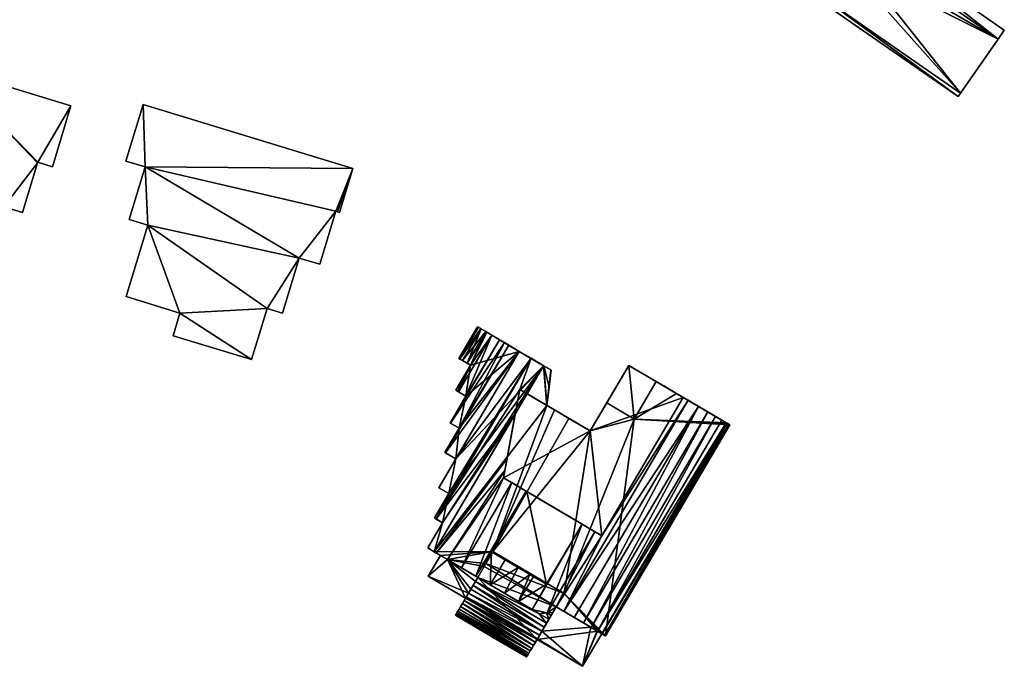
# Model space of a CAD drawing. Header units: inches. Extents: x 2685601 to 2690022, y 1235992 to 1239010.
# Tile 315 of 390: x 2688771 to 2688912, y 1238205 to 1238297. Entities that reach past the tile are written whole.
import ezdxf

# ---------------------------------------------------------------- set-up
doc = ezdxf.new("R2010")
doc.units = ezdxf.units.IN
doc.header["$MEASUREMENT"] = 0
doc.layers.add('Gebaeude Einzelhaus', color=10, linetype='Continuous')
doc.layers.add('Im Bau', color=10, linetype='Continuous')

msp = doc.modelspace()

# ---------------------------------------------------------------- meshes
at = {"layer": 'Gebaeude Einzelhaus'}
mesh = msp.add_polyface(dxfattribs=at)
corners = [(2688910.806, 1238294.689, 497.401), (2688890.673, 1238308.713, 497.401), (2688889.504, 1238307.034, 497.401), (2688889.483, 1238307.004, 497.401), (2688905.401, 1238286.929, 497.401), (2688885.268, 1238300.951, 497.401), (2688891.554, 1238309.976, 494.306), (2688890.674, 1238308.713, 494.306), (2688910.806, 1238294.689, 494.306), (2688911.688, 1238295.954, 494.306), (2688885.268, 1238300.951, 494.526), (2688885.939, 1238307.676, 494.526), (2688882.224, 1238302.341, 494.526), (2688888.641, 1238305.794, 494.526), (2688905.059, 1238286.438, 494.526), (2688905.401, 1238286.929, 494.526), (2688889.504, 1238307.034, 486.369), (2688890.673, 1238308.713, 486.369), (2688889.483, 1238307.004, 486.369), (2688888.641, 1238305.794, 486.369), (2688905.401, 1238286.929, 486.368), (2688910.806, 1238294.689, 486.369), (2688885.268, 1238300.951, 486.369), (2688891.554, 1238309.976, 486.369), (2688911.688, 1238295.954, 486.369), (2688882.224, 1238302.341, 486.369), (2688885.939, 1238307.676, 486.369), (2688905.059, 1238286.438, 486.368)]
mesh.append_faces([[corners[k] for k in face] for face in [(10, 14, 15), (10, 12, 14), (13, 11, 10), (10, 11, 12), (6, 8, 9), (6, 7, 8), (0, 3, 4), (4, 3, 5), (0, 2, 3), (0, 1, 2)]], dxfattribs={"color": 13})
mesh.append_faces([[corners[k] for k in face] for face in [(27, 22, 20), (22, 26, 19), (27, 25, 22), (22, 25, 26), (26, 13, 19), (26, 11, 13), (14, 20, 15), (14, 27, 20), (14, 12, 27), (27, 12, 25), (12, 11, 25), (25, 11, 26), (24, 21, 23), (23, 21, 17), (8, 24, 9), (8, 21, 24), (6, 23, 7), (7, 23, 17), (6, 9, 23), (23, 9, 24), (21, 16, 17), (21, 18, 16), (21, 19, 18), (21, 20, 19), (19, 20, 22), (8, 7, 0), (0, 7, 1), (15, 0, 4), (20, 8, 15), (15, 8, 0), (20, 21, 8), (4, 5, 15), (15, 5, 10), (5, 13, 10), (13, 18, 19), (5, 3, 13), (13, 3, 18), (2, 16, 3), (3, 16, 18), (7, 2, 1), (17, 16, 7), (7, 16, 2)]], dxfattribs={"color": 41})
mesh = msp.add_polyface(dxfattribs=at)
corners = [(2688836.262, 1238253.401, 464.961), (2688833.505, 1238248.903, 464.961), (2688836.183, 1238253.448, 464.961), (2688836.629, 1238253.184, 464.961), (2688833.635, 1238248.826, 464.961), (2688836.313, 1238253.37, 464.961), (2688837.341, 1238252.765, 464.961), (2688834.023, 1238248.598, 464.961), (2688836.701, 1238253.141, 464.961), (2688842.161, 1238249.924, 464.961), (2688835.15, 1238247.933, 464.961), (2688837.528, 1238252.654, 464.961), (2688833.286, 1238244.222, 464.961), (2688833.046, 1238244.363, 464.961), (2688833.441, 1238244.13, 464.961), (2688834.518, 1238243.496, 464.961), (2688838.223, 1238252.245, 480.705), (2688837.528, 1238252.654, 480.498), (2688839.333, 1238251.591, 480.952), (2688833.046, 1238244.363, 480.588), (2688835.15, 1238247.933, 480.588), (2688834.663, 1238248.22, 480.442), (2688834.023, 1238248.598, 480.164), (2688833.635, 1238248.826, 479.878), (2688833.505, 1238248.903, 479.587), (2688836.183, 1238253.448, 479.587), (2688836.262, 1238253.401, 479.763), (2688836.313, 1238253.37, 479.878), (2688836.629, 1238253.184, 480.111), (2688836.701, 1238253.141, 480.164), (2688837.341, 1238252.765, 480.442), (2688833.286, 1238244.222, 480.659), (2688833.441, 1238244.13, 480.705), (2688834.518, 1238243.496, 480.944), (2688831.57, 1238235.401, 481.177), (2688842.161, 1238249.924, 481.377), (2688840.653, 1238250.813, 481.177), (2688833.52, 1238238.896, 481.163), (2688840.016, 1238251.188, 481.068), (2688832.281, 1238239.626, 480.952), (2688833.08, 1238234.511, 481.377), (2688843.838, 1238248.936, 481.548), (2688842.163, 1238249.924, 481.377)]
mesh.append_faces([[corners[k] for k in face] for face in [(20, 31, 32), (20, 19, 31), (26, 25, 24), (27, 26, 23), (23, 26, 24), (28, 23, 22), (28, 27, 23), (29, 28, 22), (30, 29, 21), (21, 29, 22), (17, 20, 16), (16, 20, 32), (17, 21, 20), (17, 30, 21), (18, 16, 33), (33, 16, 32), (34, 35, 36), (37, 36, 38), (39, 18, 33), (39, 38, 18), (40, 41, 42)]], dxfattribs={"color": 13})
mesh.append_faces([[corners[k] for k in face] for face in [(0, 1, 2), (3, 4, 5), (5, 4, 0), (0, 4, 1), (6, 7, 8), (8, 7, 3), (3, 7, 4), (9, 10, 11), (11, 10, 6), (6, 10, 7), (10, 12, 13), (10, 14, 12), (9, 15, 10), (10, 15, 14), (16, 11, 17), (18, 9, 16), (16, 9, 11), (19, 20, 13), (13, 20, 10), (21, 22, 20), (20, 22, 10), (10, 22, 7), (22, 23, 7), (7, 23, 4), (23, 24, 4), (4, 24, 1), (24, 25, 1), (1, 25, 2), (25, 0, 2), (25, 26, 0), (26, 5, 0), (26, 27, 5), (27, 3, 5), (27, 28, 3), (28, 8, 3), (28, 29, 8), (29, 6, 8), (29, 30, 6), (30, 11, 6), (30, 17, 11)]], dxfattribs={"color": 41})
mesh = msp.add_polyface(dxfattribs=at)
corners = [(2688846.114, 1238242.174, 464.961), (2688838.384, 1238221.213, 464.961), (2688829.941, 1238221.206, 464.961), (2688838.178, 1238221.19, 482.458), (2688843.26, 1238229.814, 482.458), (2688838.178, 1238221.19, 481.904), (2688834.518, 1238243.496, 464.961), (2688832.281, 1238239.626, 464.961), (2688832.248, 1238239.646, 464.961), (2688831.489, 1238235.449, 464.961), (2688833.52, 1238238.896, 464.961), (2688831.57, 1238235.401, 464.961), (2688833.08, 1238234.511, 464.961), (2688842.161, 1238249.924, 464.961), (2688833.08, 1238234.511, 481.377), (2688831.57, 1238235.401, 481.177), (2688831.489, 1238235.449, 481.163), (2688833.52, 1238238.896, 481.163), (2688832.281, 1238239.626, 480.952), (2688832.248, 1238239.646, 480.944), (2688834.518, 1238243.496, 480.944), (2688833.441, 1238244.13, 480.705), (2688833.441, 1238244.13, 464.961), (2688833.286, 1238244.222, 480.659), (2688833.286, 1238244.222, 464.961), (2688833.046, 1238244.363, 480.588), (2688833.046, 1238244.363, 464.961), (2688831.163, 1238225.354, 464.961), (2688845.651, 1238247.866, 464.961), (2688832.043, 1238229.54, 464.961), (2688830.639, 1238230.369, 464.961), (2688829.985, 1238226.048, 464.961), (2688829.034, 1238221.741, 464.961), (2688831.163, 1238225.354, 481.618), (2688830.255, 1238225.889, 481.548), (2688829.985, 1238226.048, 481.52), (2688832.043, 1238229.54, 481.52), (2688830.639, 1238230.369, 481.377), (2688831.868, 1238220.073, 481.795), (2688839.9, 1238231.794, 481.825), (2688840.09, 1238232.829, 481.814), (2688833.873, 1238218.89, 481.868), (2688841.071, 1238231.104, 481.868), (2688830.258, 1238221.02, 481.706), (2688840.409, 1238234.562, 481.784), (2688829.941, 1238221.206, 481.688), (2688840.46, 1238234.844, 481.779), (2688841.585, 1238240.966, 481.688), (2688842.161, 1238249.924, 481.377), (2688840.653, 1238250.813, 481.177), (2688840.016, 1238251.188, 481.068), (2688842.228, 1238244.465, 481.607), (2688843.838, 1238248.936, 481.548)]
mesh.append_faces([[corners[k] for k in face] for face in [(38, 39, 40), (41, 42, 39), (43, 40, 44), (43, 38, 40), (43, 44, 45), (45, 44, 46), (45, 46, 47), (15, 14, 48), (17, 15, 49), (17, 16, 15), (18, 17, 50), (19, 18, 20), (47, 33, 45), (51, 34, 47), (47, 34, 33), (51, 52, 34), (36, 14, 37), (36, 52, 14), (36, 34, 52), (36, 35, 34)]], dxfattribs={"color": 13})
mesh.append_faces([[corners[k] for k in face] for face in [(0, 1, 2), (3, 4, 5), (6, 7, 8), (9, 10, 11), (11, 10, 12), (12, 10, 13), (13, 10, 6), (6, 10, 7), (14, 15, 12), (12, 15, 11), (15, 16, 11), (11, 16, 9), (16, 17, 9), (9, 17, 10), (17, 18, 10), (10, 18, 7), (18, 19, 7), (7, 19, 8), (19, 20, 8), (8, 20, 6), (20, 21, 6), (6, 21, 22), (21, 23, 22), (22, 23, 24), (23, 25, 24), (24, 25, 26), (27, 28, 2), (27, 29, 28), (28, 29, 12), (12, 29, 30), (27, 31, 29), (32, 33, 27), (34, 27, 33), (34, 35, 27), (27, 35, 31), (35, 36, 31), (31, 36, 29), (36, 37, 29), (29, 37, 30), (14, 12, 37), (37, 12, 30)]], dxfattribs={"color": 41})
mesh = msp.add_polyface(dxfattribs=at)
corners = [(2688853.986, 1238223.493, 484.085), (2688847.6, 1238227.256, 481.845), (2688849.256, 1238226.28, 481.795), (2688846.676, 1238227.801, 481.878), (2688839.9, 1238231.794, 484.085), (2688845.196, 1238228.673, 481.904), (2688843.26, 1238229.814, 481.904), (2688843.126, 1238229.893, 481.904), (2688841.071, 1238231.104, 481.868), (2688839.9, 1238231.794, 481.825), (2688840.09, 1238232.829, 481.814), (2688840.409, 1238234.562, 481.784), (2688840.46, 1238234.844, 481.779), (2688841.585, 1238240.966, 481.688), (2688842.228, 1238244.465, 484.085), (2688842.228, 1238244.465, 481.607), (2688847.214, 1238241.527, 481.868), (2688852.329, 1238238.513, 484.085), (2688849.268, 1238240.316, 481.904), (2688851.338, 1238239.096, 481.904), (2688843.281, 1238243.844, 481.688), (2688846.114, 1238242.174, 481.828), (2688846.114, 1238242.174, 464.961), (2688846.665, 1238247.27, 464.961), (2688846.733, 1238247.23, 464.961), (2688845.651, 1238247.866, 464.961), (2688845.653, 1238247.868, 464.961), (2688829.941, 1238221.206, 464.961), (2688852.329, 1238238.513, 464.961), (2688838.384, 1238221.213, 464.961), (2688849.268, 1238240.316, 464.961), (2688847.213, 1238241.526, 464.961), (2688848.573, 1238215.208, 464.961), (2688846.665, 1238247.27, 481.744), (2688846.733, 1238247.23, 481.748), (2688846.435, 1238244.793, 481.795), (2688845.653, 1238247.868, 481.688), (2688845.651, 1238247.866, 481.688), (2688838.178, 1238221.19, 481.904), (2688843.26, 1238229.814, 482.458), (2688840.653, 1238250.813, 481.177), (2688842.161, 1238249.924, 464.961), (2688840.016, 1238251.188, 481.068), (2688839.333, 1238251.591, 480.952), (2688842.161, 1238249.924, 481.377), (2688833.08, 1238234.511, 464.961), (2688842.163, 1238249.924, 464.961), (2688843.838, 1238248.936, 481.548), (2688842.163, 1238249.924, 481.377), (2688846.081, 1238216.533, 482.458), (2688851.164, 1238225.156, 482.458), (2688835.928, 1238217.679, 481.904)]
mesh.append_faces([[corners[k] for k in face] for face in [(0, 17, 4), (4, 17, 14), (39, 49, 50), (7, 38, 6), (8, 51, 7), (35, 33, 36), (35, 34, 33), (20, 21, 37), (37, 21, 36), (21, 35, 36), (37, 15, 20), (37, 47, 15)]], dxfattribs={"color": 13})
mesh.append_faces([[corners[k] for k in face] for face in [(0, 1, 2), (0, 3, 1), (0, 4, 3), (3, 4, 5), (5, 4, 6), (6, 4, 7), (7, 4, 8), (8, 4, 9), (4, 10, 9), (4, 11, 10), (4, 12, 11), (4, 13, 12), (4, 14, 13), (13, 14, 15), (16, 17, 18), (18, 17, 19), (15, 14, 20), (20, 14, 21), (21, 14, 16), (16, 14, 17), (22, 23, 24), (22, 25, 23), (23, 25, 26), (22, 27, 25), (28, 29, 30), (30, 29, 31), (31, 29, 22), (28, 32, 29), (33, 24, 23), (33, 34, 24), (35, 24, 34), (35, 22, 24), (35, 21, 22), (22, 21, 31), (16, 31, 21), (19, 30, 18), (18, 30, 16), (36, 26, 37), (37, 26, 25), (36, 23, 26), (36, 33, 23), (38, 39, 6), (40, 41, 42), (42, 41, 43), (40, 44, 41), (25, 45, 46), (25, 47, 37), (25, 46, 47), (47, 46, 48)]], dxfattribs={"color": 41})
mesh = msp.add_polyface(dxfattribs=at)
corners = [(2688861.796, 1238245.606, 464.961), (2688858.624, 1238240.223, 464.961), (2688857.871, 1238247.919, 464.961), (2688854.699, 1238242.535, 464.961), (2688857.871, 1238247.919, 484.085), (2688854.699, 1238242.535, 481.887), (2688852.329, 1238238.513, 484.085), (2688852.329, 1238238.513, 481.887), (2688865.673, 1238243.323, 484.085), (2688861.796, 1238245.607, 481.748), (2688862.868, 1238244.975, 481.688), (2688864.683, 1238243.906, 481.548), (2688865.673, 1238243.323, 481.447), (2688853.986, 1238223.493, 484.085), (2688853.986, 1238223.493, 481.447), (2688851.182, 1238225.145, 481.688), (2688852.997, 1238224.076, 481.548), (2688851.164, 1238225.156, 481.689), (2688849.256, 1238226.28, 481.795), (2688851.338, 1238239.096, 481.904), (2688852.329, 1238238.513, 464.961), (2688848.573, 1238215.208, 464.961), (2688854.508, 1238209.14, 464.961), (2688872.336, 1238239.395, 464.961), (2688872.206, 1238239.471, 464.961), (2688871.854, 1238239.679, 464.961), (2688871.819, 1238239.7, 464.961), (2688864.683, 1238243.906, 464.961), (2688849.268, 1238240.316, 464.961), (2688871.179, 1238240.078, 480.442), (2688871.819, 1238239.7, 480.164), (2688870.296, 1238240.598, 480.705), (2688869.188, 1238241.251, 480.952), (2688867.868, 1238242.029, 481.177), (2688866.358, 1238242.919, 481.377), (2688871.854, 1238239.679, 480.138), (2688871.969, 1238239.611, 480.053), (2688872.206, 1238239.471, 479.878), (2688872.336, 1238239.395, 479.587), (2688854.508, 1238209.14, 479.587), (2688854.378, 1238209.216, 479.878), (2688854.02, 1238209.427, 480.141), (2688853.989, 1238209.445, 480.164), (2688853.35, 1238209.823, 480.442), (2688852.468, 1238210.343, 480.705), (2688851.359, 1238210.996, 480.952), (2688848.529, 1238212.663, 481.377)]
mesh.append_faces([[corners[k] for k in face] for face in [(8, 6, 13), (8, 4, 6), (40, 37, 36), (37, 39, 38), (41, 36, 35), (42, 35, 30), (43, 30, 29), (31, 43, 29), (32, 44, 31), (33, 45, 32), (46, 33, 34), (14, 34, 12), (14, 46, 34)]], dxfattribs={"color": 13})
mesh.append_faces([[corners[k] for k in face] for face in [(0, 1, 2), (2, 1, 3), (4, 5, 6), (6, 5, 7), (4, 2, 5), (5, 2, 3), (8, 9, 4), (4, 9, 2), (2, 9, 0), (8, 10, 9), (8, 11, 10), (8, 12, 11), (8, 13, 12), (12, 13, 14), (13, 15, 16), (13, 17, 15), (13, 18, 17), (19, 6, 7), (3, 1, 20), (20, 1, 21), (22, 1, 23), (23, 1, 24), (24, 1, 25), (25, 1, 26), (26, 1, 27), (27, 1, 0), (7, 20, 19), (19, 20, 28), (5, 3, 7), (7, 3, 20), (10, 0, 9), (12, 27, 11), (11, 27, 10), (10, 27, 0), (26, 29, 30), (26, 31, 29), (27, 32, 26), (26, 32, 31), (27, 33, 32), (12, 34, 27), (27, 34, 33), (30, 35, 26), (26, 35, 25), (36, 25, 35), (36, 37, 25), (25, 37, 24), (37, 38, 24), (24, 38, 23), (38, 39, 23)]], dxfattribs={"color": 41})
mesh = msp.add_polyface(dxfattribs=at)
corners = [(2688847.448, 1238213.3, 464.961), (2688853.35, 1238209.823, 464.961), (2688844.699, 1238208.633, 464.961), (2688851.239, 1238204.779, 464.961), (2688853.989, 1238209.445, 464.961), (2688851.239, 1238204.779, 479.799), (2688853.989, 1238209.445, 479.799), (2688844.699, 1238208.633, 479.799), (2688853.986, 1238223.493, 484.085), (2688852.997, 1238224.076, 481.548), (2688853.986, 1238223.493, 481.447), (2688848.573, 1238215.208, 464.961), (2688854.02, 1238209.427, 464.961), (2688854.461, 1238209.167, 464.961), (2688854.508, 1238209.14, 464.961), (2688858.624, 1238240.223, 464.961), (2688872.336, 1238239.395, 464.961), (2688854.508, 1238209.14, 479.587), (2688854.461, 1238209.167, 479.692), (2688854.378, 1238209.216, 479.878), (2688854.02, 1238209.427, 480.141), (2688853.989, 1238209.445, 480.164), (2688853.35, 1238209.823, 480.442), (2688853.313, 1238209.845, 479.799), (2688852.404, 1238210.381, 479.799), (2688847.448, 1238213.3, 479.799), (2688848.529, 1238212.663, 481.377), (2688847.448, 1238213.3, 481.306), (2688847.448, 1238213.3, 481.487), (2688850.038, 1238211.773, 481.177), (2688851.359, 1238210.996, 480.952), (2688852.468, 1238210.343, 480.705), (2688847.329, 1238213.098, 481.363), (2688846.966, 1238212.482, 481.487), (2688847.034, 1238212.598, 481.469), (2688846.081, 1238216.533, 482.458), (2688851.164, 1238225.156, 481.689), (2688851.164, 1238225.156, 482.458), (2688846.081, 1238216.533, 481.689), (2688845.391, 1238209.809, 479.799), (2688844.753, 1238208.725, 479.799), (2688872.206, 1238239.471, 479.878), (2688871.969, 1238239.611, 480.053), (2688871.854, 1238239.679, 480.138), (2688871.819, 1238239.7, 480.164), (2688870.296, 1238240.598, 480.705), (2688869.188, 1238241.251, 480.952), (2688867.868, 1238242.029, 481.177), (2688846.141, 1238212.443, 481.548), (2688851.182, 1238225.145, 481.688), (2688843.984, 1238212.931, 481.688)]
mesh.append_faces([[corners[k] for k in face] for face in [(39, 24, 25), (40, 5, 39), (39, 5, 24), (24, 5, 23), (23, 5, 6), (18, 41, 19), (18, 17, 41), (20, 19, 42), (21, 20, 43), (22, 21, 44), (31, 22, 45), (30, 31, 46), (29, 30, 47), (26, 29, 47), (48, 28, 9), (9, 28, 10), (10, 28, 26), (49, 48, 9), (49, 50, 48), (38, 49, 36), (38, 50, 49)]], dxfattribs={"color": 13})
mesh.append_faces([[corners[k] for k in face] for face in [(0, 1, 2), (2, 1, 3), (3, 1, 4), (3, 4, 5), (5, 4, 6), (5, 7, 3), (8, 9, 10), (11, 1, 0), (11, 4, 1), (11, 12, 4), (11, 13, 12), (11, 14, 13), (11, 15, 14), (16, 17, 14), (17, 13, 14), (17, 18, 13), (18, 12, 13), (19, 20, 18), (18, 20, 12), (6, 20, 21), (4, 12, 6), (6, 12, 20), (22, 23, 21), (21, 23, 6), (22, 24, 23), (25, 26, 27), (27, 26, 28), (24, 29, 25), (25, 29, 26), (24, 30, 29), (22, 31, 24), (24, 31, 30), (28, 32, 27), (33, 34, 28), (28, 34, 32), (35, 36, 37), (35, 38, 36), (25, 34, 33), (27, 32, 25), (25, 32, 34)]], dxfattribs={"color": 41})
mesh = msp.add_polyface(dxfattribs=at)
corners = [(2688834.45, 1238214.539, 464.961), (2688831.868, 1238220.073, 464.961), (2688836.205, 1238217.516, 464.961), (2688829.09, 1238217.698, 464.961), (2688830.844, 1238220.674, 464.961), (2688829.09, 1238217.698, 479.799), (2688834.45, 1238214.539, 479.799), (2688830.844, 1238220.674, 479.799), (2688837.14, 1238219.101, 464.961), (2688837.385, 1238219.52, 464.961), (2688829.941, 1238221.206, 464.961), (2688838.384, 1238221.213, 464.961), (2688836.205, 1238217.516, 479.799), (2688833.873, 1238218.89, 481.868), (2688831.868, 1238220.073, 479.799), (2688831.868, 1238220.073, 481.795), (2688836.205, 1238217.516, 481.608), (2688835.928, 1238217.679, 481.904), (2688837.999, 1238216.459, 481.904), (2688840.053, 1238215.249, 481.868), (2688843.984, 1238212.931, 481.688), (2688842.059, 1238214.066, 481.795), (2688830.258, 1238221.02, 481.706), (2688829.941, 1238221.206, 481.688), (2688842, 1238218.938, 481.871), (2688838.178, 1238221.19, 482.458), (2688840.114, 1238220.049, 481.904), (2688838.178, 1238221.19, 481.904), (2688847.448, 1238213.3, 464.961), (2688848.573, 1238215.208, 464.961), (2688834.268, 1238214.229, 464.961), (2688834.451, 1238214.539, 479.799), (2688834.563, 1238214.729, 481.469), (2688834.876, 1238215.26, 479.799), (2688834.876, 1238215.26, 481.552), (2688834.268, 1238214.229, 481.363), (2688835.201, 1238215.814, 479.799), (2688835.201, 1238215.814, 481.608), (2688835.535, 1238216.38, 481.635), (2688835.873, 1238216.951, 479.799), (2688835.873, 1238216.951, 481.635), (2688831.163, 1238225.354, 464.961), (2688829.034, 1238221.741, 464.961), (2688829.034, 1238221.741, 481.618), (2688831.163, 1238225.354, 481.618), (2688843.126, 1238229.893, 481.904), (2688841.071, 1238231.104, 481.868), (2688839.9, 1238231.794, 481.825), (2688845.725, 1238210.375, 481.635), (2688845.02, 1238212.321, 481.608)]
mesh.append_faces([[corners[k] for k in face] for face in [(33, 5, 6), (39, 14, 36), (36, 14, 33), (33, 14, 5), (5, 14, 7), (39, 12, 14), (24, 18, 19), (24, 26, 18), (17, 27, 45), (17, 18, 27), (27, 18, 26), (13, 17, 46), (13, 47, 15), (40, 38, 48), (16, 40, 49), (23, 44, 43)]], dxfattribs={"color": 13})
mesh.append_faces([[corners[k] for k in face] for face in [(0, 1, 2), (0, 3, 1), (1, 3, 4), (3, 0, 5), (5, 0, 6), (4, 3, 7), (7, 3, 5), (1, 8, 2), (1, 9, 8), (10, 11, 4), (4, 11, 1), (1, 11, 9), (12, 13, 14), (14, 13, 15), (16, 17, 12), (12, 17, 13), (16, 18, 17), (16, 19, 18), (20, 21, 16), (16, 21, 19), (22, 7, 15), (15, 7, 14), (7, 10, 4), (22, 23, 7), (7, 23, 10), (24, 25, 26), (26, 25, 27), (9, 28, 8), (8, 28, 2), (11, 29, 9), (30, 31, 0), (31, 32, 33), (33, 32, 34), (31, 35, 32), (36, 34, 37), (36, 33, 34), (37, 38, 36), (36, 38, 39), (39, 38, 40), (40, 16, 39), (39, 16, 12), (41, 10, 42), (23, 43, 10), (10, 43, 42), (43, 44, 42)]], dxfattribs={"color": 41})
mesh = msp.add_polyface(dxfattribs=at)
corners = [(2688851.239, 1238204.779, 464.961), (2688844.699, 1238208.633, 479.799), (2688844.699, 1238208.633, 464.961), (2688846.081, 1238216.533, 482.458), (2688844.175, 1238217.656, 481.795), (2688846.081, 1238216.533, 481.689), (2688843.688, 1238217.943, 481.81), (2688842, 1238218.938, 481.871), (2688838.178, 1238221.19, 482.458), (2688843.262, 1238206.196, 464.961), (2688843.32, 1238206.294, 464.961), (2688843.298, 1238206.256, 464.961), (2688836.205, 1238217.516, 464.961), (2688847.448, 1238213.3, 464.961), (2688837.385, 1238219.52, 464.961), (2688848.573, 1238215.208, 464.961), (2688845.391, 1238209.809, 479.799), (2688845.725, 1238210.375, 481.635), (2688845.391, 1238209.809, 481.608), (2688846.061, 1238210.946, 481.635), (2688847.448, 1238213.3, 479.799), (2688846.395, 1238211.513, 481.608), (2688846.721, 1238212.066, 481.552), (2688846.966, 1238212.482, 481.487), (2688845.065, 1238209.256, 481.552), (2688844.753, 1238208.725, 479.799), (2688844.753, 1238208.725, 481.469), (2688844.458, 1238208.225, 481.363), (2688844.185, 1238207.763, 464.961), (2688844.185, 1238207.763, 481.232), (2688843.94, 1238207.346, 481.079), (2688843.94, 1238207.346, 464.961), (2688843.725, 1238206.983, 480.907), (2688843.725, 1238206.983, 464.961), (2688843.545, 1238206.676, 480.718), (2688843.545, 1238206.676, 464.961), (2688843.401, 1238206.433, 480.517), (2688843.401, 1238206.433, 464.961), (2688843.32, 1238206.294, 480.35), (2688843.298, 1238206.256, 480.304), (2688843.262, 1238206.196, 480.18), (2688843.235, 1238206.15, 480.085), (2688843.235, 1238206.15, 464.961), (2688843.214, 1238206.114, 479.863), (2688843.214, 1238206.114, 464.961), (2688851.239, 1238204.779, 479.799), (2688843.26, 1238229.814, 482.458), (2688846.141, 1238212.443, 481.548), (2688847.448, 1238213.3, 481.487), (2688843.984, 1238212.931, 481.688), (2688846.074, 1238212.447, 481.552), (2688845.022, 1238212.322, 481.608), (2688845.02, 1238212.321, 481.608), (2688842.059, 1238214.066, 481.795), (2688840.053, 1238215.249, 481.868), (2688834.876, 1238215.26, 481.552), (2688835.535, 1238216.38, 481.635), (2688835.873, 1238216.951, 481.635)]
mesh.append_faces([[corners[k] for k in face] for face in [(25, 1, 45), (8, 3, 46), (47, 23, 48), (47, 49, 50), (50, 49, 51), (51, 49, 52), (4, 6, 53), (53, 5, 4), (53, 49, 5), (6, 54, 53), (6, 7, 54), (18, 55, 24), (56, 18, 17), (57, 17, 19), (52, 19, 51), (51, 19, 21), (52, 57, 19), (21, 50, 51), (21, 22, 50), (22, 47, 50), (22, 23, 47)]], dxfattribs={"color": 13})
mesh.append_faces([[corners[k] for k in face] for face in [(0, 1, 2), (3, 4, 5), (3, 6, 4), (3, 7, 6), (3, 8, 7), (9, 10, 11), (12, 13, 2), (14, 15, 13), (16, 17, 18), (16, 19, 17), (20, 21, 16), (16, 21, 19), (20, 22, 21), (20, 23, 22), (18, 24, 16), (16, 24, 25), (25, 24, 26), (27, 1, 26), (26, 1, 25), (1, 28, 2), (27, 29, 1), (1, 29, 28), (29, 30, 28), (28, 30, 31), (30, 32, 31), (31, 32, 33), (32, 34, 33), (33, 34, 35), (34, 36, 35), (35, 36, 37), (36, 38, 37), (37, 38, 10), (38, 39, 10), (10, 39, 11), (39, 40, 11), (11, 40, 9), (40, 41, 9), (9, 41, 42), (41, 43, 42), (42, 43, 44)]], dxfattribs={"color": 41})
mesh = msp.add_polyface(dxfattribs=at)
corners = [(2688843.984, 1238212.931, 481.688), (2688836.205, 1238217.516, 481.608), (2688845.02, 1238212.321, 481.608), (2688833.109, 1238212.261, 464.961), (2688843.235, 1238206.15, 464.961), (2688833.024, 1238212.119, 464.961), (2688843.214, 1238206.114, 464.961), (2688843.262, 1238206.196, 464.961), (2688843.32, 1238206.294, 464.961), (2688833.355, 1238212.68, 464.961), (2688843.401, 1238206.433, 464.961), (2688843.545, 1238206.676, 464.961), (2688833.75, 1238213.35, 464.961), (2688843.725, 1238206.983, 464.961), (2688833.536, 1238212.986, 464.961), (2688833.996, 1238213.766, 464.961), (2688843.94, 1238207.346, 464.961), (2688834.268, 1238214.229, 464.961), (2688844.185, 1238207.763, 464.961), (2688836.205, 1238217.516, 464.961), (2688844.699, 1238208.633, 464.961), (2688834.45, 1238214.539, 464.961), (2688833.024, 1238212.119, 479.863), (2688833.045, 1238212.154, 480.085), (2688833.109, 1238212.261, 480.304), (2688833.213, 1238212.438, 480.517), (2688833.355, 1238212.68, 480.718), (2688833.536, 1238212.986, 480.907), (2688833.75, 1238213.35, 481.079), (2688833.996, 1238213.766, 481.232), (2688834.268, 1238214.229, 481.363), (2688834.451, 1238214.539, 479.799), (2688838.433, 1238208.932, 479.863), (2688843.214, 1238206.114, 479.863), (2688843.235, 1238206.15, 480.085), (2688843.262, 1238206.196, 480.18), (2688843.298, 1238206.256, 480.304), (2688843.32, 1238206.294, 480.35), (2688843.401, 1238206.433, 480.517), (2688843.545, 1238206.676, 480.718), (2688843.725, 1238206.983, 480.907), (2688843.94, 1238207.346, 481.079), (2688844.185, 1238207.763, 481.232), (2688844.458, 1238208.225, 481.363), (2688834.563, 1238214.729, 481.469), (2688844.753, 1238208.725, 481.469), (2688834.876, 1238215.26, 481.552), (2688845.065, 1238209.256, 481.552), (2688835.201, 1238215.814, 481.608), (2688845.391, 1238209.809, 481.608), (2688835.535, 1238216.38, 481.635)]
mesh.append_faces([[corners[k] for k in face] for face in [(32, 33, 34), (23, 34, 35), (23, 32, 34), (23, 22, 32), (24, 36, 37), (24, 35, 36), (24, 23, 35), (25, 37, 38), (25, 24, 37), (26, 38, 39), (26, 25, 38), (27, 26, 40), (40, 26, 39), (28, 40, 41), (28, 27, 40), (29, 41, 42), (29, 28, 41), (30, 42, 43), (30, 29, 42), (44, 43, 45), (44, 30, 43), (46, 44, 47), (47, 44, 45), (48, 46, 49), (50, 48, 49)]], dxfattribs={"color": 13})
mesh.append_faces([[corners[k] for k in face] for face in [(0, 1, 2), (3, 4, 5), (5, 4, 6), (3, 7, 4), (3, 8, 7), (9, 10, 3), (3, 10, 8), (9, 11, 10), (12, 13, 14), (14, 13, 9), (9, 13, 11), (15, 16, 12), (12, 16, 13), (17, 18, 15), (15, 18, 16), (19, 20, 21), (21, 20, 17), (17, 20, 18), (22, 3, 5), (23, 24, 22), (22, 24, 3), (24, 9, 3), (25, 26, 24), (24, 26, 9), (26, 14, 9), (26, 27, 14), (27, 12, 14), (27, 28, 12), (28, 15, 12), (28, 29, 15), (29, 17, 15), (29, 30, 17), (17, 30, 31), (32, 6, 33), (32, 5, 6), (32, 22, 5)]], dxfattribs={"color": 41})
at = {"layer": 'Im Bau'}
mesh = msp.add_polyface(dxfattribs=at)
corners = [(2688747.317, 1238287.221, 471.928), (2688746.874, 1238296.086, 471.928), (2688744.44, 1238288.098, 471.928), (2688759.981, 1238290.559, 471.928), (2688760.408, 1238291.962, 471.928), (2688747.281, 1238278.72, 471.928), (2688744.944, 1238279.433, 471.928), (2688747.789, 1238270.272, 471.928), (2688744.969, 1238271.131, 471.928), (2688768.264, 1238270.637, 471.928), (2688757.611, 1238262.612, 471.928), (2688745.504, 1238262.774, 471.928), (2688756.628, 1238259.385, 471.928), (2688765.121, 1238260.324, 471.928), (2688773.111, 1238276.935, 471.928), (2688770.942, 1238269.821, 471.928), (2688773.14, 1238277.032, 471.928), (2688777.882, 1238285.105, 471.928), (2688775.228, 1238276.396, 471.928), (2688759.981, 1238290.559, 463.085), (2688777.882, 1238285.105, 463.085), (2688760.408, 1238291.962, 463.085), (2688746.874, 1238296.086, 463.085), (2688744.44, 1238288.098, 463.085), (2688747.317, 1238287.221, 463.085), (2688744.944, 1238279.433, 463.085), (2688747.281, 1238278.72, 463.085), (2688744.969, 1238271.131, 463.085), (2688747.789, 1238270.272, 463.085), (2688745.504, 1238262.774, 463.085), (2688756.628, 1238259.385, 463.085), (2688757.611, 1238262.612, 463.085), (2688765.121, 1238260.324, 463.085), (2688768.264, 1238270.637, 463.085), (2688770.942, 1238269.821, 463.085), (2688773.111, 1238276.935, 463.085), (2688773.14, 1238277.032, 463.085), (2688775.228, 1238276.396, 463.085)]
mesh.append_faces([[corners[k] for k in face] for face in [(3, 16, 17), (17, 16, 18), (3, 14, 16), (3, 9, 14), (14, 9, 15), (9, 10, 13), (10, 11, 12), (9, 7, 10), (10, 7, 11), (3, 5, 9), (9, 5, 7), (7, 5, 8), (3, 0, 5), (5, 0, 6), (4, 1, 3), (3, 1, 0), (0, 1, 2)]], dxfattribs={"color": 13})
mesh.append_faces([[corners[k] for k in face] for face in [(31, 33, 32), (33, 35, 34), (36, 20, 37), (33, 19, 35), (35, 19, 36), (36, 19, 20), (19, 22, 21), (19, 24, 22), (22, 24, 23), (33, 26, 19), (19, 26, 24), (24, 26, 25), (31, 28, 33), (33, 28, 26), (26, 28, 27), (30, 29, 31), (31, 29, 28), (17, 18, 20), (20, 18, 37), (18, 16, 37), (37, 16, 36), (16, 14, 36), (36, 14, 35), (14, 15, 35), (35, 15, 34), (15, 9, 34), (34, 9, 33), (9, 13, 33), (33, 13, 32), (13, 10, 32), (32, 10, 31), (10, 12, 31), (31, 12, 30), (12, 11, 30), (30, 11, 29), (11, 7, 29), (29, 7, 28), (7, 8, 28), (28, 8, 27), (8, 5, 27), (27, 5, 26), (5, 6, 26), (26, 6, 25), (6, 0, 25), (25, 0, 24), (0, 2, 24), (24, 2, 23), (2, 1, 23), (23, 1, 22), (1, 4, 22), (22, 4, 21), (4, 3, 21), (21, 3, 19), (3, 17, 19), (19, 17, 20)]], dxfattribs={"color": 41})
mesh = msp.add_polyface(dxfattribs=at)
corners = [(2688788.904, 1238268.023, 471.928), (2688785.781, 1238257.774, 471.928), (2688793.518, 1238255.417, 471.928), (2688803.765, 1238248.745, 471.928), (2688792.528, 1238252.169, 471.928), (2688805.999, 1238256.076, 471.928), (2688810.622, 1238263.303, 471.928), (2688808.214, 1238255.401, 471.928), (2688815.855, 1238270.006, 471.928), (2688813.542, 1238262.414, 471.928), (2688788.518, 1238276.365, 471.928), (2688818.302, 1238276.139, 471.928), (2688816.094, 1238269.933, 471.928), (2688816.384, 1238269.845, 471.928), (2688788.238, 1238285.299, 471.928), (2688785.77, 1238277.202, 471.928), (2688786.225, 1238268.839, 471.928), (2688793.518, 1238255.417, 464.47), (2688785.781, 1238257.774, 464.47), (2688792.528, 1238252.169, 464.47), (2688803.765, 1238248.745, 464.47), (2688805.999, 1238256.076, 464.47), (2688808.214, 1238255.401, 464.47), (2688810.622, 1238263.303, 464.47), (2688813.542, 1238262.414, 464.47), (2688815.855, 1238270.006, 464.47), (2688816.094, 1238269.933, 464.47), (2688816.384, 1238269.845, 464.47), (2688818.302, 1238276.139, 464.47), (2688788.238, 1238285.299, 464.47), (2688785.77, 1238277.202, 464.47), (2688788.518, 1238276.365, 464.47), (2688786.225, 1238268.839, 464.47), (2688788.904, 1238268.023, 464.47)]
mesh.append_faces([[corners[k] for k in face] for face in [(0, 10, 16), (10, 14, 15), (10, 11, 14), (11, 12, 13), (10, 8, 11), (11, 8, 12), (0, 6, 10), (10, 6, 8), (8, 6, 9), (0, 5, 6), (6, 5, 7), (0, 2, 5), (5, 2, 3), (3, 2, 4), (0, 1, 2)]], dxfattribs={"color": 13})
mesh.append_faces([[corners[k] for k in face] for face in [(33, 17, 18), (17, 20, 19), (33, 21, 17), (17, 21, 20), (33, 23, 21), (21, 23, 22), (23, 25, 24), (25, 28, 26), (26, 28, 27), (32, 31, 33), (33, 31, 23), (23, 31, 25), (25, 31, 28), (28, 31, 29), (29, 31, 30), (1, 0, 18), (18, 0, 33), (0, 16, 33), (33, 16, 32), (16, 10, 32), (32, 10, 31), (10, 15, 31), (31, 15, 30), (15, 14, 30), (30, 14, 29), (14, 11, 29), (29, 11, 28), (11, 13, 28), (28, 13, 27), (13, 12, 27), (27, 12, 26), (12, 8, 26), (26, 8, 25), (8, 9, 25), (25, 9, 24), (9, 6, 24), (24, 6, 23), (6, 7, 23), (23, 7, 22), (7, 5, 22), (22, 5, 21), (5, 3, 21), (21, 3, 20), (3, 4, 20), (20, 4, 19), (4, 2, 19), (19, 2, 17), (2, 1, 17), (17, 1, 18)]], dxfattribs={"color": 41})

doc.saveas('drawing.dxf')
